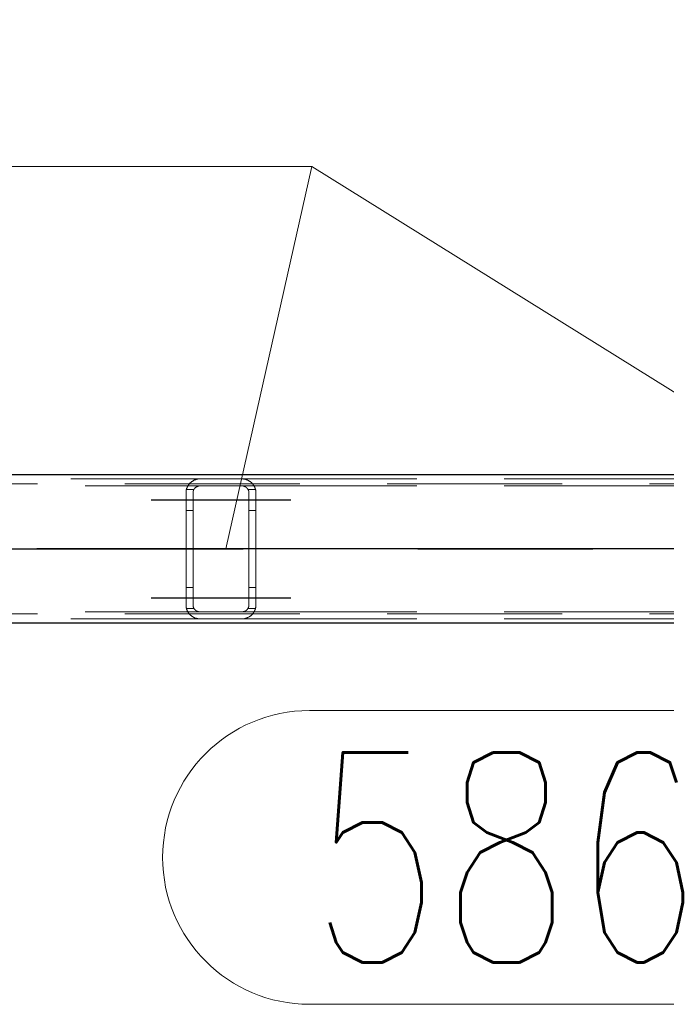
# Model space of a CAD drawing. Header units: millimetres. Extents: x -851 to 2, y 9346 to 10016.
# Tile 280 of 505: x -576.75 to -567.5, y 9755.07 to 9769.14. Entities that reach past the tile are written whole.
import ezdxf

# ---------------------------------------------------------------- set-up
doc = ezdxf.new("R2010")
doc.units = ezdxf.units.MM
doc.header["$LTSCALE"] = 10
doc.linetypes.add('HIDDEN', pattern=[0.375, 0.25, -0.125])
doc.linetypes.add('MITTE', pattern=[2, 1.25, -0.25, 0.25, -0.25])
for name, color, linetype, lineweight in [('PS_Hidden', 2, 'HIDDEN', 9), ('PS_Pos', 1, 'Continuous', 15), ('PS_Shape', 161, 'Continuous', 30), ('PS_SOLID', 7, 'Continuous', 30)]:
    doc.layers.add(name, color=color, linetype=linetype, lineweight=lineweight)
doc.layers.add('PS_Mid', color=5, linetype='MITTE')
doc.styles.add('simplex', font='simplex.shx', dxfattribs={"width": 0.75})

# ---------------------------------------------------------------- blocks, each defined once
blk = doc.blocks.new('*X547')
at = {"layer": 'PS_Hidden', "color": 2, "linetype": 'HIDDEN'}
for p, q in [((-486.492, 9762.505), (-781.692, 9762.505)), ((-583.517, 9762.575), (-574.168, 9762.575)), ((-583.308, 9762.475), (-574.168, 9762.475)), ((-574.344, 9762.471), (-574.342, 9762.475)), ((-574.342, 9762.475), (-574.339, 9762.479)), ((-574.339, 9762.479), (-574.337, 9762.483)), ((-574.337, 9762.483), (-574.334, 9762.486)), ((-574.334, 9762.486), (-574.332, 9762.49)), ((-574.332, 9762.49), (-574.329, 9762.494)), ((-574.329, 9762.494), (-574.326, 9762.497)), ((-574.326, 9762.497), (-574.324, 9762.501)), ((-574.324, 9762.501), (-574.321, 9762.504)), ((-574.321, 9762.504), (-574.318, 9762.508)), ((-574.318, 9762.508), (-574.315, 9762.511)), ((-574.315, 9762.511), (-574.312, 9762.514)), ((-574.312, 9762.514), (-574.309, 9762.517)), ((-574.309, 9762.517), (-574.305, 9762.521)), ((-574.305, 9762.521), (-574.302, 9762.524)), ((-574.302, 9762.524), (-574.299, 9762.526)), ((-574.299, 9762.526), (-574.296, 9762.529)), ((-574.296, 9762.529), (-574.292, 9762.532)), ((-574.292, 9762.532), (-574.289, 9762.535)), ((-574.289, 9762.535), (-574.285, 9762.537)), ((-574.285, 9762.537), (-574.281, 9762.54)), ((-574.281, 9762.54), (-574.277, 9762.543)), ((-574.277, 9762.543), (-574.273, 9762.545)), ((-574.273, 9762.545), (-574.268, 9762.548)), ((-574.268, 9762.548), (-574.264, 9762.55)), ((-574.264, 9762.55), (-574.259, 9762.553)), ((-574.259, 9762.553), (-574.255, 9762.555)), ((-574.255, 9762.555), (-574.25, 9762.558)), ((-574.25, 9762.558), (-574.245, 9762.56)), ((-574.245, 9762.56), (-574.24, 9762.562)), ((-574.24, 9762.562), (-574.234, 9762.564)), ((-574.234, 9762.564), (-574.229, 9762.566)), ((-574.229, 9762.566), (-574.223, 9762.567)), ((-574.223, 9762.567), (-574.218, 9762.569)), ((-574.218, 9762.569), (-574.211, 9762.57)), ((-574.211, 9762.57), (-574.205, 9762.572)), ((-574.205, 9762.572), (-574.198, 9762.573)), ((-574.198, 9762.573), (-574.191, 9762.574)), ((-574.194, 9762.472), (-574.197, 9762.471)), ((-574.191, 9762.472), (-574.194, 9762.472)), ((-574.191, 9762.574), (-574.183, 9762.574)), ((-574.188, 9762.473), (-574.191, 9762.472)), ((-574.185, 9762.474), (-574.188, 9762.473)), ((-574.182, 9762.474), (-574.185, 9762.474)), ((-574.183, 9762.574), (-574.176, 9762.575)), ((-574.178, 9762.474), (-574.182, 9762.474)), ((-574.175, 9762.475), (-574.178, 9762.474)), ((-574.176, 9762.575), (-574.168, 9762.575)), ((-574.172, 9762.475), (-574.175, 9762.475)), ((-574.168, 9762.475), (-574.172, 9762.475)), ((-574.168, 9762.575), (-573.568, 9762.575)), ((-574.168, 9762.575), (-574.168, 9762.575)), ((-573.568, 9762.475), (-574.168, 9762.475)), ((-573.568, 9762.575), (-573.561, 9762.575)), ((-573.568, 9762.575), (-564.168, 9762.575)), ((-573.565, 9762.475), (-573.568, 9762.475)), ((-573.568, 9762.475), (-564.168, 9762.475)), ((-573.562, 9762.475), (-573.565, 9762.475)), ((-573.559, 9762.474), (-573.562, 9762.475)), ((-573.561, 9762.575), (-573.554, 9762.574)), ((-573.555, 9762.474), (-573.559, 9762.474)), ((-573.552, 9762.474), (-573.555, 9762.474)), ((-573.554, 9762.574), (-573.547, 9762.574)), ((-573.549, 9762.473), (-573.552, 9762.474)), ((-573.545, 9762.472), (-573.549, 9762.473)), ((-573.547, 9762.574), (-573.54, 9762.573)), ((-573.542, 9762.471), (-573.545, 9762.472)), ((-573.539, 9762.47), (-573.542, 9762.471)), ((-573.54, 9762.573), (-573.533, 9762.572)), ((-573.533, 9762.572), (-573.526, 9762.57)), ((-573.526, 9762.57), (-573.519, 9762.569)), ((-573.519, 9762.569), (-573.513, 9762.567)), ((-573.513, 9762.567), (-573.507, 9762.565)), ((-573.507, 9762.565), (-573.502, 9762.564)), ((-573.502, 9762.564), (-573.497, 9762.562)), ((-573.497, 9762.562), (-573.492, 9762.56)), ((-573.492, 9762.56), (-573.487, 9762.557)), ((-573.487, 9762.557), (-573.482, 9762.555)), ((-573.482, 9762.555), (-573.477, 9762.553)), ((-573.477, 9762.553), (-573.472, 9762.55)), ((-573.472, 9762.55), (-573.468, 9762.548)), ((-573.468, 9762.548), (-573.463, 9762.545)), ((-573.463, 9762.545), (-573.459, 9762.542)), ((-573.459, 9762.542), (-573.455, 9762.539)), ((-573.455, 9762.539), (-573.451, 9762.536)), ((-573.451, 9762.536), (-573.447, 9762.534)), ((-573.447, 9762.534), (-573.443, 9762.531)), ((-573.443, 9762.531), (-573.439, 9762.528)), ((-573.439, 9762.528), (-573.436, 9762.525)), ((-573.436, 9762.525), (-573.432, 9762.522)), ((-573.432, 9762.522), (-573.429, 9762.519)), ((-573.429, 9762.519), (-573.426, 9762.515)), ((-573.426, 9762.515), (-573.423, 9762.512)), ((-573.423, 9762.512), (-573.42, 9762.509)), ((-573.42, 9762.509), (-573.417, 9762.506)), ((-573.417, 9762.506), (-573.414, 9762.503)), ((-573.414, 9762.503), (-573.412, 9762.499)), ((-573.412, 9762.499), (-573.409, 9762.496)), ((-573.409, 9762.496), (-573.406, 9762.492)), ((-573.406, 9762.492), (-573.404, 9762.488)), ((-573.404, 9762.488), (-573.401, 9762.485)), ((-573.401, 9762.485), (-573.399, 9762.481)), ((-573.399, 9762.481), (-573.396, 9762.477)), ((-573.396, 9762.477), (-573.394, 9762.473)), ((-573.394, 9762.473), (-573.392, 9762.469)), ((-574.368, 9762.39), (-574.367, 9762.394)), ((-574.368, 9762.385), (-574.368, 9762.39)), ((-574.368, 9762.38), (-574.368, 9762.385)), ((-574.368, 9762.375), (-574.368, 9762.38)), ((-574.368, 9760.775), (-574.368, 9762.375)), ((-574.367, 9762.399), (-574.366, 9762.404)), ((-574.367, 9762.394), (-574.367, 9762.399)), ((-574.366, 9762.404), (-574.365, 9762.409)), ((-574.365, 9762.413), (-574.364, 9762.418)), ((-574.365, 9762.409), (-574.365, 9762.413)), ((-574.364, 9762.418), (-574.363, 9762.423)), ((-574.363, 9762.423), (-574.361, 9762.427)), ((-574.255, 9762.425), (-574.362, 9762.425)), ((-574.361, 9762.427), (-574.36, 9762.432)), ((-574.36, 9762.432), (-574.359, 9762.436)), ((-574.359, 9762.436), (-574.357, 9762.441)), ((-574.357, 9762.441), (-574.356, 9762.445)), ((-574.356, 9762.445), (-574.354, 9762.45)), ((-574.354, 9762.45), (-574.352, 9762.454)), ((-574.352, 9762.454), (-574.35, 9762.458)), ((-574.35, 9762.458), (-574.348, 9762.463)), ((-574.348, 9762.463), (-574.346, 9762.467)), ((-574.346, 9762.467), (-574.344, 9762.471)), ((-574.267, 9762.388), (-574.268, 9762.386)), ((-574.268, 9762.386), (-574.268, 9762.384)), ((-574.268, 9762.384), (-574.268, 9762.382)), ((-574.268, 9762.382), (-574.268, 9762.379)), ((-574.268, 9762.379), (-574.268, 9762.377)), ((-574.268, 9762.377), (-574.268, 9762.375)), ((-574.268, 9762.375), (-574.268, 9762.375)), ((-574.268, 9762.375), (-574.268, 9760.775)), ((-574.266, 9762.395), (-574.267, 9762.393)), ((-574.267, 9762.393), (-574.267, 9762.39)), ((-574.267, 9762.39), (-574.267, 9762.388)), ((-574.265, 9762.399), (-574.266, 9762.397)), ((-574.266, 9762.397), (-574.266, 9762.395)), ((-574.264, 9762.404), (-574.265, 9762.402)), ((-574.265, 9762.402), (-574.265, 9762.399)), ((-574.263, 9762.406), (-574.264, 9762.404)), ((-574.262, 9762.41), (-574.263, 9762.408)), ((-574.263, 9762.408), (-574.263, 9762.406)), ((-574.261, 9762.412), (-574.262, 9762.41)), ((-574.26, 9762.415), (-574.261, 9762.412)), ((-574.259, 9762.417), (-574.26, 9762.415)), ((-574.258, 9762.419), (-574.259, 9762.417)), ((-574.257, 9762.421), (-574.258, 9762.419)), ((-574.256, 9762.423), (-574.257, 9762.421)), ((-574.255, 9762.425), (-574.256, 9762.423)), ((-574.254, 9762.427), (-574.255, 9762.425)), ((-574.253, 9762.429), (-574.254, 9762.427)), ((-574.251, 9762.431), (-574.253, 9762.429)), ((-574.25, 9762.433), (-574.251, 9762.431)), ((-574.249, 9762.434), (-574.25, 9762.433)), ((-574.247, 9762.436), (-574.249, 9762.434)), ((-574.246, 9762.438), (-574.247, 9762.436)), ((-574.244, 9762.44), (-574.246, 9762.438)), ((-574.243, 9762.442), (-574.244, 9762.44)), ((-574.241, 9762.443), (-574.243, 9762.442)), ((-574.24, 9762.445), (-574.241, 9762.443)), ((-574.238, 9762.447), (-574.24, 9762.445)), ((-574.236, 9762.448), (-574.238, 9762.447)), ((-574.234, 9762.45), (-574.236, 9762.448)), ((-574.233, 9762.452), (-574.234, 9762.45)), ((-574.231, 9762.453), (-574.233, 9762.452)), ((-574.229, 9762.455), (-574.231, 9762.453)), ((-574.227, 9762.456), (-574.229, 9762.455)), ((-574.225, 9762.457), (-574.227, 9762.456)), ((-574.223, 9762.459), (-574.225, 9762.457)), ((-574.22, 9762.46), (-574.223, 9762.459)), ((-574.218, 9762.462), (-574.22, 9762.46)), ((-574.216, 9762.463), (-574.218, 9762.462)), ((-574.213, 9762.464), (-574.216, 9762.463)), ((-574.211, 9762.466), (-574.213, 9762.464)), ((-574.208, 9762.467), (-574.211, 9762.466)), ((-574.205, 9762.468), (-574.208, 9762.467)), ((-574.203, 9762.469), (-574.205, 9762.468)), ((-574.2, 9762.47), (-574.203, 9762.469)), ((-574.197, 9762.471), (-574.2, 9762.47)), ((-573.536, 9762.47), (-573.539, 9762.47)), ((-573.533, 9762.469), (-573.536, 9762.47)), ((-573.531, 9762.468), (-573.533, 9762.469)), ((-573.528, 9762.466), (-573.531, 9762.468)), ((-573.525, 9762.465), (-573.528, 9762.466)), ((-573.523, 9762.464), (-573.525, 9762.465)), ((-573.52, 9762.463), (-573.523, 9762.464)), ((-573.518, 9762.461), (-573.52, 9762.463)), ((-573.515, 9762.46), (-573.518, 9762.461)), ((-573.513, 9762.458), (-573.515, 9762.46)), ((-573.511, 9762.457), (-573.513, 9762.458)), ((-573.509, 9762.455), (-573.511, 9762.457)), ((-573.507, 9762.453), (-573.509, 9762.455)), ((-573.505, 9762.452), (-573.507, 9762.453)), ((-573.503, 9762.45), (-573.505, 9762.452)), ((-573.501, 9762.449), (-573.503, 9762.45)), ((-573.499, 9762.447), (-573.501, 9762.449)), ((-573.497, 9762.445), (-573.499, 9762.447)), ((-573.496, 9762.444), (-573.497, 9762.445)), ((-573.494, 9762.442), (-573.496, 9762.444)), ((-573.493, 9762.44), (-573.494, 9762.442)), ((-573.491, 9762.438), (-573.493, 9762.44)), ((-573.49, 9762.437), (-573.491, 9762.438)), ((-573.488, 9762.435), (-573.49, 9762.437)), ((-573.487, 9762.433), (-573.488, 9762.435)), ((-573.486, 9762.431), (-573.487, 9762.433)), ((-573.484, 9762.429), (-573.486, 9762.431)), ((-573.483, 9762.427), (-573.484, 9762.429)), ((-573.482, 9762.425), (-573.483, 9762.427)), ((-573.481, 9762.423), (-573.482, 9762.425)), ((-573.375, 9762.425), (-573.482, 9762.425)), ((-573.48, 9762.421), (-573.481, 9762.423)), ((-573.479, 9762.419), (-573.48, 9762.421)), ((-573.478, 9762.417), (-573.479, 9762.419)), ((-573.477, 9762.415), (-573.478, 9762.417)), ((-573.476, 9762.413), (-573.477, 9762.415)), ((-573.475, 9762.411), (-573.476, 9762.413)), ((-573.474, 9762.409), (-573.475, 9762.411)), ((-573.474, 9762.407), (-573.474, 9762.409)), ((-573.473, 9762.405), (-573.474, 9762.407)), ((-573.472, 9762.403), (-573.473, 9762.405)), ((-573.472, 9762.401), (-573.472, 9762.403)), ((-573.471, 9762.398), (-573.472, 9762.401)), ((-573.471, 9762.396), (-573.471, 9762.398)), ((-573.47, 9762.394), (-573.471, 9762.396)), ((-573.47, 9762.392), (-573.47, 9762.394)), ((-573.47, 9762.39), (-573.47, 9762.392)), ((-573.469, 9762.388), (-573.47, 9762.39)), ((-573.469, 9762.385), (-573.469, 9762.388)), ((-573.469, 9762.383), (-573.469, 9762.385)), ((-573.469, 9762.381), (-573.469, 9762.383)), ((-573.468, 9762.379), (-573.469, 9762.381)), ((-573.468, 9762.377), (-573.468, 9762.379)), ((-573.468, 9762.375), (-573.468, 9762.377)), ((-573.468, 9760.775), (-573.468, 9762.375)), ((-573.392, 9762.469), (-573.39, 9762.465)), ((-573.39, 9762.465), (-573.388, 9762.461)), ((-573.388, 9762.461), (-573.386, 9762.457)), ((-573.386, 9762.457), (-573.384, 9762.452)), ((-573.384, 9762.452), (-573.382, 9762.448)), ((-573.382, 9762.448), (-573.381, 9762.444)), ((-573.381, 9762.444), (-573.379, 9762.439)), ((-573.379, 9762.439), (-573.378, 9762.435)), ((-573.378, 9762.435), (-573.376, 9762.43)), ((-573.376, 9762.43), (-573.375, 9762.426)), ((-573.375, 9762.426), (-573.374, 9762.421)), ((-573.374, 9762.421), (-573.373, 9762.417)), ((-573.373, 9762.417), (-573.372, 9762.412)), ((-573.372, 9762.412), (-573.371, 9762.407)), ((-573.371, 9762.407), (-573.37, 9762.403)), ((-573.37, 9762.403), (-573.37, 9762.398)), ((-573.37, 9762.398), (-573.369, 9762.394)), ((-573.369, 9762.394), (-573.369, 9762.389)), ((-573.369, 9762.389), (-573.369, 9762.384)), ((-573.369, 9762.384), (-573.368, 9762.38)), ((-573.368, 9762.38), (-573.368, 9762.375)), ((-573.368, 9762.375), (-573.368, 9762.375)), ((-573.368, 9762.375), (-573.368, 9760.775)), ((-574.268, 9762.125), (-574.368, 9762.125)), ((-573.368, 9762.125), (-573.468, 9762.125)), ((-574.268, 9761.025), (-574.368, 9761.025)), ((-573.368, 9761.025), (-573.468, 9761.025)), ((-486.492, 9760.645), (-781.692, 9760.645)), ((-583.308, 9760.675), (-574.168, 9760.675)), ((-574.368, 9760.77), (-574.368, 9760.775)), ((-574.368, 9760.765), (-574.368, 9760.77)), ((-574.368, 9760.76), (-574.368, 9760.765)), ((-574.367, 9760.755), (-574.368, 9760.76)), ((-574.367, 9760.751), (-574.367, 9760.755)), ((-574.366, 9760.746), (-574.367, 9760.751)), ((-574.365, 9760.741), (-574.366, 9760.746)), ((-574.365, 9760.736), (-574.365, 9760.741)), ((-574.364, 9760.732), (-574.365, 9760.736)), ((-574.363, 9760.727), (-574.364, 9760.732)), ((-574.361, 9760.722), (-574.363, 9760.727)), ((-574.255, 9760.725), (-574.362, 9760.725)), ((-574.36, 9760.718), (-574.361, 9760.722)), ((-574.359, 9760.713), (-574.36, 9760.718)), ((-574.357, 9760.709), (-574.359, 9760.713)), ((-574.356, 9760.704), (-574.357, 9760.709)), ((-574.354, 9760.7), (-574.356, 9760.704)), ((-574.352, 9760.696), (-574.354, 9760.7)), ((-574.35, 9760.691), (-574.352, 9760.696)), ((-574.348, 9760.687), (-574.35, 9760.691)), ((-574.346, 9760.683), (-574.348, 9760.687)), ((-574.344, 9760.679), (-574.346, 9760.683)), ((-574.342, 9760.675), (-574.344, 9760.679)), ((-574.339, 9760.671), (-574.342, 9760.675)), ((-574.337, 9760.667), (-574.339, 9760.671)), ((-574.334, 9760.663), (-574.337, 9760.667)), ((-574.332, 9760.66), (-574.334, 9760.663)), ((-574.329, 9760.656), (-574.332, 9760.66)), ((-574.326, 9760.652), (-574.329, 9760.656)), ((-574.324, 9760.649), (-574.326, 9760.652)), ((-574.321, 9760.645), (-574.324, 9760.649)), ((-574.318, 9760.642), (-574.321, 9760.645)), ((-574.315, 9760.639), (-574.318, 9760.642)), ((-574.268, 9760.775), (-574.268, 9760.773)), ((-574.268, 9760.773), (-574.268, 9760.77)), ((-574.268, 9760.77), (-574.268, 9760.768)), ((-574.268, 9760.768), (-574.268, 9760.766)), ((-574.268, 9760.766), (-574.268, 9760.764)), ((-574.268, 9760.764), (-574.267, 9760.762)), ((-574.267, 9760.762), (-574.267, 9760.759)), ((-574.267, 9760.759), (-574.267, 9760.757)), ((-574.267, 9760.757), (-574.266, 9760.755)), ((-574.266, 9760.755), (-574.266, 9760.753)), ((-574.266, 9760.753), (-574.265, 9760.75)), ((-574.265, 9760.75), (-574.265, 9760.748)), ((-574.265, 9760.748), (-574.264, 9760.746)), ((-574.264, 9760.746), (-574.263, 9760.744)), ((-574.263, 9760.744), (-574.263, 9760.742)), ((-574.263, 9760.742), (-574.262, 9760.74)), ((-574.262, 9760.74), (-574.261, 9760.737)), ((-574.261, 9760.737), (-574.26, 9760.735)), ((-574.26, 9760.735), (-574.259, 9760.733)), ((-574.259, 9760.733), (-574.258, 9760.731)), ((-574.258, 9760.731), (-574.257, 9760.729)), ((-574.257, 9760.729), (-574.256, 9760.727)), ((-574.256, 9760.727), (-574.255, 9760.725)), ((-574.255, 9760.725), (-574.254, 9760.723)), ((-574.254, 9760.723), (-574.253, 9760.721)), ((-574.253, 9760.721), (-574.251, 9760.719)), ((-574.251, 9760.719), (-574.25, 9760.717)), ((-574.25, 9760.717), (-574.249, 9760.715)), ((-574.249, 9760.715), (-574.247, 9760.713)), ((-574.247, 9760.713), (-574.246, 9760.712)), ((-574.246, 9760.712), (-574.244, 9760.71)), ((-574.244, 9760.71), (-574.243, 9760.708)), ((-574.243, 9760.708), (-574.241, 9760.706)), ((-574.241, 9760.706), (-574.24, 9760.705)), ((-574.24, 9760.705), (-574.238, 9760.703)), ((-574.238, 9760.703), (-574.236, 9760.701)), ((-574.236, 9760.701), (-574.234, 9760.7)), ((-574.234, 9760.7), (-574.233, 9760.698)), ((-574.233, 9760.698), (-574.231, 9760.697)), ((-574.231, 9760.697), (-574.229, 9760.695)), ((-574.229, 9760.695), (-574.227, 9760.694)), ((-574.227, 9760.694), (-574.225, 9760.692)), ((-574.225, 9760.692), (-574.223, 9760.691)), ((-574.223, 9760.691), (-574.22, 9760.689)), ((-574.22, 9760.689), (-574.218, 9760.688)), ((-574.218, 9760.688), (-574.216, 9760.687)), ((-574.216, 9760.687), (-574.213, 9760.685)), ((-574.213, 9760.685), (-574.211, 9760.684)), ((-574.211, 9760.684), (-574.208, 9760.683)), ((-574.208, 9760.683), (-574.205, 9760.682)), ((-574.205, 9760.682), (-574.203, 9760.681)), ((-574.203, 9760.681), (-574.2, 9760.68)), ((-574.2, 9760.68), (-574.197, 9760.679)), ((-574.197, 9760.679), (-574.194, 9760.678)), ((-574.194, 9760.678), (-574.191, 9760.677)), ((-574.191, 9760.677), (-574.188, 9760.677)), ((-574.188, 9760.677), (-574.185, 9760.676)), ((-574.185, 9760.676), (-574.182, 9760.676)), ((-574.182, 9760.676), (-574.178, 9760.675)), ((-574.178, 9760.675), (-574.175, 9760.675)), ((-574.175, 9760.675), (-574.172, 9760.675)), ((-574.172, 9760.675), (-574.168, 9760.675)), ((-574.168, 9760.675), (-573.568, 9760.675)), ((-574.168, 9760.675), (-574.168, 9760.675)), ((-573.568, 9760.675), (-573.565, 9760.675)), ((-573.568, 9760.675), (-564.168, 9760.675)), ((-573.565, 9760.675), (-573.562, 9760.675)), ((-573.562, 9760.675), (-573.559, 9760.675)), ((-573.559, 9760.675), (-573.555, 9760.676)), ((-573.555, 9760.676), (-573.552, 9760.676)), ((-573.552, 9760.676), (-573.549, 9760.677)), ((-573.549, 9760.677), (-573.545, 9760.678)), ((-573.545, 9760.678), (-573.542, 9760.678)), ((-573.542, 9760.678), (-573.539, 9760.679)), ((-573.539, 9760.679), (-573.536, 9760.68)), ((-573.536, 9760.68), (-573.533, 9760.681)), ((-573.533, 9760.681), (-573.531, 9760.682)), ((-573.531, 9760.682), (-573.528, 9760.683)), ((-573.528, 9760.683), (-573.525, 9760.685)), ((-573.525, 9760.685), (-573.523, 9760.686)), ((-573.523, 9760.686), (-573.52, 9760.687)), ((-573.52, 9760.687), (-573.518, 9760.689)), ((-573.518, 9760.689), (-573.515, 9760.69)), ((-573.515, 9760.69), (-573.513, 9760.692)), ((-573.513, 9760.692), (-573.511, 9760.693)), ((-573.511, 9760.693), (-573.509, 9760.695)), ((-573.509, 9760.695), (-573.507, 9760.696)), ((-573.507, 9760.696), (-573.505, 9760.698)), ((-573.505, 9760.698), (-573.503, 9760.7)), ((-573.503, 9760.7), (-573.501, 9760.701)), ((-573.501, 9760.701), (-573.499, 9760.703)), ((-573.499, 9760.703), (-573.497, 9760.705)), ((-573.497, 9760.705), (-573.496, 9760.706)), ((-573.496, 9760.706), (-573.494, 9760.708)), ((-573.494, 9760.708), (-573.493, 9760.71)), ((-573.493, 9760.71), (-573.491, 9760.711)), ((-573.491, 9760.711), (-573.49, 9760.713)), ((-573.49, 9760.713), (-573.488, 9760.715)), ((-573.488, 9760.715), (-573.487, 9760.717)), ((-573.487, 9760.717), (-573.486, 9760.719)), ((-573.486, 9760.719), (-573.484, 9760.721)), ((-573.484, 9760.721), (-573.483, 9760.723)), ((-573.483, 9760.723), (-573.482, 9760.724)), ((-573.482, 9760.724), (-573.481, 9760.726)), ((-573.375, 9760.725), (-573.482, 9760.725)), ((-573.481, 9760.726), (-573.48, 9760.728)), ((-573.48, 9760.728), (-573.479, 9760.73)), ((-573.479, 9760.73), (-573.478, 9760.732)), ((-573.478, 9760.732), (-573.477, 9760.735)), ((-573.477, 9760.735), (-573.476, 9760.737)), ((-573.476, 9760.737), (-573.475, 9760.739)), ((-573.475, 9760.739), (-573.474, 9760.741)), ((-573.474, 9760.743), (-573.473, 9760.745)), ((-573.474, 9760.741), (-573.474, 9760.743)), ((-573.473, 9760.745), (-573.472, 9760.747)), ((-573.472, 9760.749), (-573.471, 9760.751)), ((-573.472, 9760.747), (-573.472, 9760.749)), ((-573.471, 9760.754), (-573.47, 9760.756)), ((-573.471, 9760.751), (-573.471, 9760.754)), ((-573.47, 9760.76), (-573.469, 9760.762)), ((-573.47, 9760.758), (-573.47, 9760.76)), ((-573.47, 9760.756), (-573.47, 9760.758)), ((-573.469, 9760.769), (-573.468, 9760.771)), ((-573.469, 9760.766), (-573.469, 9760.769)), ((-573.469, 9760.764), (-573.469, 9760.766)), ((-573.469, 9760.762), (-573.469, 9760.764)), ((-573.468, 9760.773), (-573.468, 9760.775)), ((-573.468, 9760.775), (-573.468, 9760.775)), ((-573.468, 9760.771), (-573.468, 9760.773)), ((-573.417, 9760.644), (-573.42, 9760.641)), ((-573.414, 9760.647), (-573.417, 9760.644)), ((-573.412, 9760.651), (-573.414, 9760.647)), ((-573.409, 9760.654), (-573.412, 9760.651)), ((-573.406, 9760.658), (-573.409, 9760.654)), ((-573.404, 9760.661), (-573.406, 9760.658)), ((-573.401, 9760.665), (-573.404, 9760.661)), ((-573.399, 9760.669), (-573.401, 9760.665)), ((-573.396, 9760.673), (-573.399, 9760.669)), ((-573.394, 9760.677), (-573.396, 9760.673)), ((-573.392, 9760.681), (-573.394, 9760.677)), ((-573.39, 9760.685), (-573.392, 9760.681)), ((-573.388, 9760.689), (-573.39, 9760.685)), ((-573.386, 9760.693), (-573.388, 9760.689)), ((-573.384, 9760.697), (-573.386, 9760.693)), ((-573.382, 9760.702), (-573.384, 9760.697)), ((-573.381, 9760.706), (-573.382, 9760.702)), ((-573.379, 9760.711), (-573.381, 9760.706)), ((-573.378, 9760.715), (-573.379, 9760.711)), ((-573.376, 9760.719), (-573.378, 9760.715)), ((-573.375, 9760.724), (-573.376, 9760.719)), ((-573.374, 9760.729), (-573.375, 9760.724)), ((-573.373, 9760.733), (-573.374, 9760.729)), ((-573.372, 9760.738), (-573.373, 9760.733)), ((-573.371, 9760.742), (-573.372, 9760.738)), ((-573.37, 9760.747), (-573.371, 9760.742)), ((-573.369, 9760.756), (-573.37, 9760.752)), ((-573.37, 9760.752), (-573.37, 9760.747)), ((-573.368, 9760.77), (-573.369, 9760.766)), ((-573.369, 9760.766), (-573.369, 9760.761)), ((-573.369, 9760.761), (-573.369, 9760.756)), ((-573.368, 9760.775), (-573.368, 9760.77)), ((-583.517, 9760.575), (-574.168, 9760.575)), ((-574.312, 9760.636), (-574.315, 9760.639)), ((-574.309, 9760.632), (-574.312, 9760.636)), ((-574.305, 9760.629), (-574.309, 9760.632)), ((-574.302, 9760.626), (-574.305, 9760.629)), ((-574.299, 9760.623), (-574.302, 9760.626)), ((-574.296, 9760.621), (-574.299, 9760.623)), ((-574.292, 9760.618), (-574.296, 9760.621)), ((-574.289, 9760.615), (-574.292, 9760.618)), ((-574.285, 9760.612), (-574.289, 9760.615)), ((-574.281, 9760.61), (-574.285, 9760.612)), ((-574.277, 9760.607), (-574.281, 9760.61)), ((-574.273, 9760.604), (-574.277, 9760.607)), ((-574.268, 9760.602), (-574.273, 9760.604)), ((-574.264, 9760.599), (-574.268, 9760.602)), ((-574.259, 9760.597), (-574.264, 9760.599)), ((-574.255, 9760.595), (-574.259, 9760.597)), ((-574.25, 9760.592), (-574.255, 9760.595)), ((-574.245, 9760.59), (-574.25, 9760.592)), ((-574.24, 9760.588), (-574.245, 9760.59)), ((-574.234, 9760.586), (-574.24, 9760.588)), ((-574.229, 9760.584), (-574.234, 9760.586)), ((-574.223, 9760.583), (-574.229, 9760.584)), ((-574.218, 9760.581), (-574.223, 9760.583)), ((-574.211, 9760.58), (-574.218, 9760.581)), ((-574.205, 9760.578), (-574.211, 9760.58)), ((-574.198, 9760.577), (-574.205, 9760.578)), ((-574.191, 9760.576), (-574.198, 9760.577)), ((-574.183, 9760.575), (-574.191, 9760.576)), ((-574.176, 9760.575), (-574.183, 9760.575)), ((-574.168, 9760.575), (-574.176, 9760.575)), ((-573.568, 9760.575), (-574.168, 9760.575)), ((-573.561, 9760.575), (-573.568, 9760.575)), ((-573.568, 9760.575), (-573.568, 9760.575)), ((-573.568, 9760.575), (-564.168, 9760.575)), ((-573.554, 9760.575), (-573.561, 9760.575)), ((-573.547, 9760.576), (-573.554, 9760.575)), ((-573.54, 9760.577), (-573.547, 9760.576)), ((-573.533, 9760.578), (-573.54, 9760.577)), ((-573.526, 9760.579), (-573.533, 9760.578)), ((-573.519, 9760.581), (-573.526, 9760.579)), ((-573.513, 9760.583), (-573.519, 9760.581)), ((-573.507, 9760.584), (-573.513, 9760.583)), ((-573.502, 9760.586), (-573.507, 9760.584)), ((-573.497, 9760.588), (-573.502, 9760.586)), ((-573.492, 9760.59), (-573.497, 9760.588)), ((-573.487, 9760.592), (-573.492, 9760.59)), ((-573.482, 9760.595), (-573.487, 9760.592)), ((-573.477, 9760.597), (-573.482, 9760.595)), ((-573.472, 9760.6), (-573.477, 9760.597)), ((-573.468, 9760.602), (-573.472, 9760.6)), ((-573.463, 9760.605), (-573.468, 9760.602)), ((-573.459, 9760.608), (-573.463, 9760.605)), ((-573.455, 9760.61), (-573.459, 9760.608)), ((-573.451, 9760.613), (-573.455, 9760.61)), ((-573.447, 9760.616), (-573.451, 9760.613)), ((-573.443, 9760.619), (-573.447, 9760.616)), ((-573.439, 9760.622), (-573.443, 9760.619)), ((-573.436, 9760.625), (-573.439, 9760.622)), ((-573.432, 9760.628), (-573.436, 9760.625)), ((-573.429, 9760.631), (-573.432, 9760.628)), ((-573.426, 9760.634), (-573.429, 9760.631)), ((-573.423, 9760.637), (-573.426, 9760.634)), ((-573.42, 9760.641), (-573.423, 9760.637))]:
    blk.add_line(p, q, dxfattribs=at)
at = {"layer": 'PS_Mid', "color": 5, "linetype": 'MITTE'}
for p, q in [((-574.868, 9762.275), (-573.768, 9762.275)), ((-574.868, 9762.275), (-573.768, 9762.275)), ((-573.968, 9762.275), (-572.868, 9762.275)), ((-573.968, 9762.275), (-572.868, 9762.275)), ((-484.003, 9761.575), (-784.181, 9761.575)), ((-586.052, 9761.575), (-531.684, 9761.575)), ((-573.868, 9761.575), (-573.868, 9761.575)), ((-574.868, 9760.875), (-573.768, 9760.875)), ((-574.868, 9760.875), (-573.768, 9760.875)), ((-573.968, 9760.875), (-572.868, 9760.875)), ((-573.968, 9760.875), (-572.868, 9760.875))]:
    blk.add_line(p, q, dxfattribs=at)
at = {"layer": 'PS_SOLID', "color": 7, "linetype": 'Continuous'}
for p, q in [((-486.492, 9762.635), (-781.692, 9762.635)), ((-486.492, 9760.515), (-781.692, 9760.515))]:
    blk.add_line(p, q, dxfattribs=at)
blk = doc.blocks.new('*X605')
at = {"color": 1}
for p, q in [((-558.872, 9761.575), (-559.823, 9757.165)), ((-572.602, 9759.265), (-566.923, 9759.265)), ((-564.823, 9757.165), (-559.823, 9757.165)), ((-572.602, 9755.065), (-566.923, 9755.065))]:
    blk.add_line(p, q, dxfattribs=at)
for centre, start, end in [((-572.602, 9757.165), 90, 270), ((-566.923, 9757.165), 270, 90)]:
    blk.add_arc(centre, 2.1, start, end, dxfattribs=at)
at = {"color": 30, "style": 'simplex', "width": 0.75}
blk.add_text('586', height=3, dxfattribs=at).set_placement((-572.602, 9755.665))
blk = doc.blocks.new('*X1310')
at = {"color": 1}
for p, q in [((-585.453, 9769.139), (-579.667, 9769.139)), ((-577.567, 9767.039), (-572.567, 9767.039)), ((-563.798, 9761.575), (-572.567, 9767.039)), ((-585.453, 9764.939), (-579.667, 9764.939))]:
    blk.add_line(p, q, dxfattribs=at)
for centre, start, end in [((-585.453, 9767.039), 90, 270), ((-579.667, 9767.039), 270, 90)]:
    blk.add_arc(centre, 2.1, start, end, dxfattribs=at)
at = {"color": 30, "style": 'simplex', "width": 0.75}
blk.add_text('590', height=3, dxfattribs=at).set_placement((-585.453, 9765.539))
blk = doc.blocks.new('*X1311')
at = {"color": 1}
for p, q in [((-585.453, 9769.139), (-579.667, 9769.139)), ((-577.567, 9767.039), (-572.567, 9767.039)), ((-573.798, 9761.575), (-572.567, 9767.039)), ((-585.453, 9764.939), (-579.667, 9764.939))]:
    blk.add_line(p, q, dxfattribs=at)
for centre, start, end in [((-585.453, 9767.039), 90, 270), ((-579.667, 9767.039), 270, 90)]:
    blk.add_arc(centre, 2.1, start, end, dxfattribs=at)
at = {"color": 30, "style": 'simplex', "width": 0.75}
blk.add_text('590', height=3, dxfattribs=at).set_placement((-585.453, 9765.539))

msp = doc.modelspace()

# ---------------------------------------------------------------- block references
at = {"layer": 'PS_Pos'}
for name in ['*X1310', '*X1311', '*X605']:
    msp.add_blockref(name, (0, 0), dxfattribs=at)
at = {"layer": 'PS_Shape', "color": 31}
msp.add_blockref('*X547', (0, 0), dxfattribs=at)

doc.saveas('drawing.dxf')
